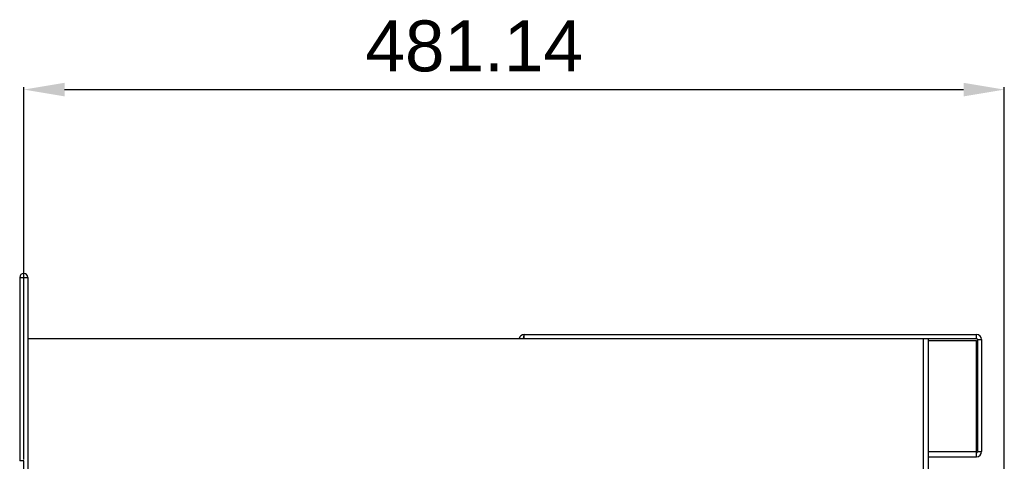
# Model space of a CAD drawing. Header units: millimetres. Extents: x 1117 to 38156, y -1945 to 7303.
# Tile 792 of 831: x 30084 to 30567, y 5957 to 6173. Entities that reach past the tile are written whole.
import ezdxf

# ---------------------------------------------------------------- set-up
doc = ezdxf.new("R2010")
doc.units = ezdxf.units.MM
doc.styles.get("Standard").update_dxf_attribs({"font": 'arial.ttf'})
doc.dimstyles.new('ISO-25', dxfattribs={"dimtxt": 2.5, "dimasz": 2.5, "dimexe": 1.25, "dimexo": 0.625, "dimtad": 1, "dimtxsty": 'Standard', "dimcen": 2.5, "dimadec": 0, "dimazin": 0, "dimtfac": 1, "dimtmove": 0, "dimatfit": 3, "dimfxl": 0, "dimarcsym": 0})

# ---------------------------------------------------------------- blocks, each defined once
blk = doc.blocks.new('*D251')
at = {"color": 0, "linetype": 'Continuous', "lineweight": -2}
for p, q in [((30086.11, 5957.46), (30086.11, 6140.36)), ((30106.11, 6139.11), (30547.24, 6139.11)), ((30567.24, 5772.72), (30567.24, 6140.36))]:
    blk.add_line(p, q, dxfattribs=at)
at = {"color": 0, "linetype": 'Continuous'}
for points in [[(30106.11, 6142.44), (30106.11, 6135.78), (30086.11, 6139.11)], [(30547.24, 6142.44), (30547.24, 6135.78), (30567.24, 6139.11)]]:
    blk.add_solid(points, dxfattribs=at)
at = {"layer": 'Defpoints', "color": 0, "linetype": 'Continuous'}
for p in [(30567.24, 6139.11), (30086.11, 5956.84), (30567.24, 5772.1)]:
    blk.add_point(p, dxfattribs=at)
at = {"color": 0, "linetype": 'Continuous', "insert": (30307.13, 6173.07), "char_height": 25, "width": 92.5312, "attachment_point": 2, "line_spacing_factor": 0.9}
blk.add_mtext('481.14', dxfattribs=at)

msp = doc.modelspace()

# ---------------------------------------------------------------- linework, layer by layer
at = {"color": 7, "linetype": 'Continuous'}
for p, q in [((30084.105, 6046.838), (30084.105, 5956.838)), ((30084.105, 6046.838), (30088.105, 6046.838)), ((30088.105, 6046.838), (30088.105, 4816.838)), ((30088.105, 6016.838), (30553.605, 6016.838)), ((30331.376, 6016.789), (30331.605, 6018.838)), ((30331.605, 6016.838), (30331.605, 6018.838)), ((30331.605, 6018.838), (30553.605, 6018.838)), ((30527.605, 4816.838), (30527.605, 6016.838)), ((30530.105, 4816.838), (30530.105, 6016.838)), ((30530.105, 6015.838), (30553.605, 6015.838)), ((30553.605, 6016.838), (30553.605, 6018.838)), ((30553.605, 5958.838), (30553.605, 6015.838)), ((30554.105, 6016.338), (30554.105, 5961.338)), ((30554.105, 6016.338), (30556.105, 6016.338)), ((30556.105, 6016.338), (30556.105, 5961.338)), ((30530.105, 5961.338), (30553.605, 5961.338)), ((30530.105, 5958.838), (30553.605, 5958.838)), ((30554.105, 5961.338), (30556.105, 5961.338)), ((30086.105, 5956.838), (30084.105, 5956.838)), ((30086.105, 4819.338), (30086.105, 5956.838))]:
    msp.add_line(p, q, dxfattribs=at)
for centre, radius, start, end in [((30086.105, 6046.838), 2, 0, 180), ((30331.605, 6016.338), 2.5, 90, 168.02889), ((30553.605, 6016.338), 2.5, 0, 90), ((30553.605, 6016.338), 0.5, 0, 90), ((30553.605, 5961.338), 2.5, 270, 0), ((30553.605, 5961.338), 0.5, 270, 344.50247)]:
    msp.add_arc(centre, radius, start, end, dxfattribs=at)

# ---------------------------------------------------------------- dimensions: what is measured, and where the dimension line sits
at = {"linetype": 'Continuous'}
dim = msp.add_linear_dim(base=(30567.245, 6139.109), p1=(30086.105, 5956.838), p2=(30567.245, 5772.097), dimstyle='ISO-25', override={"dimtxt": 25, "dimasz": 20, "dimdsep": 46}, dxfattribs=at)
dim.commit()
dim.dimension.update_dxf_attribs({"geometry": '*D251', "text_midpoint": (30307.134, 6139.109), "dimtype": 160})

doc.saveas('drawing.dxf')
